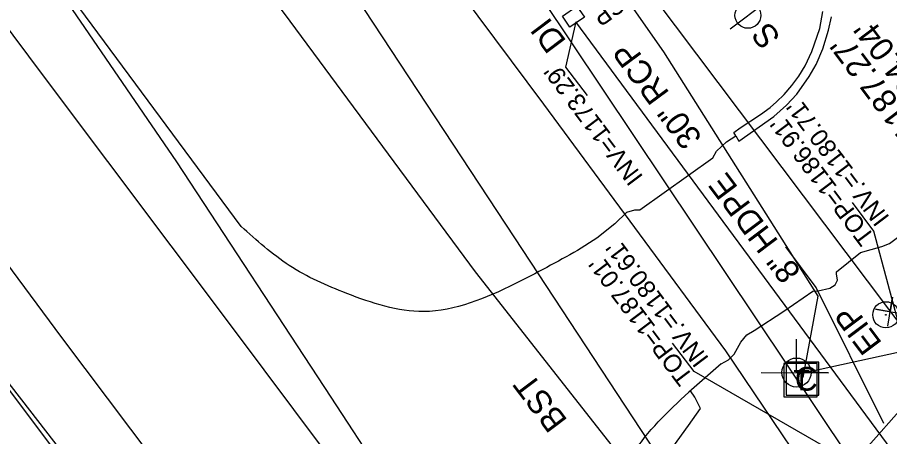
# Model space of a CAD drawing. Extents: x 1262092 to 1264624, y 774970 to 778314.
# Drawn here: x 1263536.5 to 1263683.6, y 776355.9 to 776426.4 of the extents above; entities that cross this region are included whole.
import ezdxf

# ---------------------------------------------------------------- set-up
doc = ezdxf.new("R2010")
doc.units = 0
for name, color, linetype in [('Exist Horizontal Alignment Station Label', 7, 'Continuous'), ('Exist Property Corner CELL', 7, 'Continuous'), ('Exist Property Iron Pin CELL', 7, 'Continuous'), ('Exist Property Iron Pin Text', 7, 'Continuous'), ('Exist Right of Way Line', 7, 'Continuous'), ('Exist Roads Curbs', 7, 'Continuous'), ('Exist Roads EOP', 7, 'Continuous'), ('Exist Roads EOP Other', 7, 'Continuous'), ('Exist Roads EOT', 7, 'Continuous'), ('Exist Structure Minor Catch Basin Top Elevation', 7, 'Continuous'), ('Exist Structure Minor Drop Inlet', 7, 'Continuous'), ('Exist Structure Minor Drop Inlet Text', 7, 'Continuous'), ('Exist Structure Minor Pipes HDPE 15 Inch Invert', 7, 'Continuous'), ('Exist Structure Minor Pipes RCP 15 Inch Text', 7, 'Continuous'), ('Exist Structure Minor Pipes RCP 24 Inch Invert', 7, 'Continuous'), ('Exist Structure Minor Pipes RCP 24 Inch Leader', 7, 'Continuous'), ('Exist Structure Minor Pipes RCP 30 Inch', 7, 'Continuous'), ('Exist Structure Minor Pipes RCP 30 Inch Text', 7, 'Continuous'), ('Exist Utilities Gas UG Line SUE LOS B', 7, 'Continuous'), ('Exist Utilities Power Joint Use Telephone CELL', 7, 'Continuous'), ('Exist Utilities Sanitary Sewer Manhole Leader', 7, 'Continuous'), ('Exist Utilities Sanitary Sewer Manhole Text', 7, 'Continuous'), ('Exist Utilities Sanitary Sewer UG Line', 7, 'Continuous'), ('Exist Utilities Sanitary Sewer UG Line Leader', 7, 'Continuous'), ('Exist Utilities Sanitary Sewer UG Line Text', 7, 'Continuous'), ('Exist Utilities Telephone Pedestal CELL', 7, 'Continuous'), ('Exist Utilities Telephone UG Cable SUE LOS B', 7, 'Continuous'), ('Exist Utilities TV Pedestal CELL', 7, 'Continuous'), ('Exist Utilities TV UG Cable SUE LOS B', 7, 'Continuous'), ('Exist Utilities Water UG Line SUE LOS B', 7, 'Continuous'), ('Prop Horizontal Alignment', 7, 'Continuous'), ('Prop Paved Shoulder', 7, 'Continuous'), ('Prop Superelevation Label', 7, 'Continuous')]:
    doc.layers.add(name, color=color, linetype=linetype)

# ---------------------------------------------------------------- blocks, each defined once
blk = doc.blocks.new('EXIST UTILITIES TELEPHONE PEDESTAL')
at = {"layer": 'Exist Utilities Telephone Pedestal CELL'}
blk.add_line((0, 0), (0, 0), dxfattribs=at)
blk.add_lwpolyline([(-0.0545, -0.0565), (0.0574, -0.0565), (0.0574, 0.0554), (-0.0545, 0.0554), (-0.0545, -0.0565)], dxfattribs=at)
blk.add_text('T', height=0.0684, dxfattribs=at).set_placement((-0.0226, -0.0343))
blk = doc.blocks.new('EXIST PROPERTY IRON PIN')
at = {"layer": 'Exist Property Iron Pin CELL'}
for radius in [0.0441, 0.00141]:
    blk.add_circle((0, 0), radius, dxfattribs=at)
blk = doc.blocks.new('EXIST UTILITIES TV PEDESTAL')
at = {"layer": 'Exist Utilities TV Pedestal CELL'}
blk.add_line((0, 0), (0, 0), dxfattribs=at)
blk.add_lwpolyline([(-0.0555, -0.0555), (0.0555, -0.0555), (0.0555, 0.0555), (-0.0555, 0.0555), (-0.0555, -0.0555)], dxfattribs=at)
blk.add_text('C', height=0.08, dxfattribs=at).set_placement((-0.0261, -0.04))

msp = doc.modelspace()

# ---------------------------------------------------------------- linework, layer by layer
at = {"layer": 'Exist Horizontal Alignment Station Label'}
msp.add_line((1263656.73, 776424.51), (1263662.83, 776429.11), dxfattribs=at)
msp.add_circle((1263659.7, 776426.79), 2.18, dxfattribs=at)
at = {"layer": 'Exist Property Corner CELL'}
msp.add_lwpolyline([(1263683.27, 776374.42), (1263684.11, 776379.34), (1263683.69, 776376.88), (1263681.23, 776377.3), (1263686.16, 776376.46)], dxfattribs=at)
at = {"layer": 'Exist Right of Way Line'}
msp.add_line((1263590.4, 776500.74), (1264585.76, 775179.25), dxfattribs=at)
at = {"layer": 'Exist Roads Curbs'}
msp.add_lwpolyline([(1263657.3, 776407.08), (1263658.39, 776407.83), (1263661.84, 776410.08), (1263663.43, 776411.25), (1263664.54, 776412.2), (1263665.84, 776413.48), (1263667.13, 776414.95), (1263668.28, 776416.55), (1263669.35, 776418.27), (1263670.49, 776420.7), (1263671.81, 776424.58), (1263672.36, 776427.41)], dxfattribs=at)
at = {"layer": 'Exist Roads EOP'}
for points in [[(1263574.23, 776391.25), (1263545.92, 776429.53), (1263517.71, 776469.12), (1263490.16, 776508.51), (1263476.85, 776530.74)], [(1263413.16, 776522.85), (1263445.57, 776480.47), (1263475.98, 776441.07), (1263505.37, 776401.98), (1263533.63, 776365.61), (1263560.86, 776329.4), (1263590.43, 776291.68), (1263635.67, 776235.21)]]:
    msp.add_lwpolyline(points, dxfattribs=at)
for points in [[(1263630.98, 776387.2), (1263620.4, 776381.57), (1263605.02, 776376.91), (1263592.04, 776379.96), (1263582.35, 776384.66), (1263574.23, 776391.25)], [(1263637.76, 776296.57), (1263636.84, 776298.25), (1263632.99, 776307.46), (1263632.24, 776318.16), (1263635.12, 776338.75), (1263640.25, 776352.82), (1263649.72, 776363.33)]]:
    msp.add_spline(points, degree=3, dxfattribs=at)
at = {"layer": 'Exist Roads EOP Other'}
msp.add_line((1263657.65, 776406.51), (1263657.3, 776407.08), dxfattribs=at)
for points in [[(1263657.65, 776406.51), (1263658.19, 776405.61), (1263664.05, 776409.74), (1263666.2, 776411.65), (1263667.95, 776413.51), (1263670.03, 776416.51), (1263671.23, 776418.49), (1263672.35, 776421.14), (1263673.31, 776424.28), (1263673.81, 776426.51)], [(1263637.24, 776391.7), (1263639.3, 776393.63), (1263640.64, 776394.06), (1263641.45, 776394.01), (1263653.81, 776402.77), (1263654.42, 776403.92), (1263656.1, 776405.48), (1263657.65, 776406.51)], [(1263637.24, 776391.7), (1263634.24, 776389.29), (1263630.98, 776387.2)], [(1263655.17, 776368.1), (1263656.42, 776368.77), (1263657.37, 776369.72), (1263658.5, 776371.77), (1263659.51, 776372.97), (1263660.77, 776373.73), (1263665.73, 776376.95), (1263670.64, 776380.34), (1263671.53, 776380.39), (1263673.49, 776380.86), (1263674.43, 776381.4), (1263674.82, 776382.18), (1263674.66, 776383.27), (1263674.65, 776383.62), (1263678.67, 776386.84), (1263682.27, 776387.84), (1263683.56, 776388.39), (1263687.23, 776391.1)], [(1263655.17, 776368.1), (1263649.72, 776363.33)]]:
    msp.add_lwpolyline(points, dxfattribs=at)
at = {"layer": 'Exist Roads EOT'}
for points in [[(1263446.47, 776542.66), (1263480.06, 776497.71), (1263508.92, 776459.34), (1263541, 776416.36), (1263573.06, 776373.75), (1263603.22, 776333.46), (1263640.52, 776283.84)], [(1263427.31, 776528.01), (1263456.81, 776488.54), (1263487.75, 776447.57), (1263516.64, 776409.26), (1263543.95, 776372.52), (1263571.13, 776336.44), (1263599.67, 776298.49), (1263613.36, 776279.7)], [(1263417.07, 776520.69), (1263447.13, 776481.32), (1263476.95, 776442.02), (1263506.49, 776402.78), (1263534.1, 776366.01), (1263561.67, 776330.45), (1263592, 776293.03), (1263606.94, 776274.6)], [(1263482.8, 776515.47), (1263509.89, 776477.8), (1263537.29, 776440.12), (1263563.31, 776402.14), (1263589.36, 776362.47), (1263614.5, 776324.1), (1263634.59, 776293.28)]]:
    msp.add_lwpolyline(points, dxfattribs=at)
at = {"layer": 'Exist Structure Minor Drop Inlet'}
msp.add_lwpolyline([(1263630.85, 776428.33), (1263632.13, 776426.47), (1263629.69, 776424.78), (1263628.41, 776426.64), (1263630.85, 776428.33)], dxfattribs=at)
at = {"layer": 'Exist Structure Minor Pipes RCP 24 Inch Leader'}
msp.add_lwpolyline([(1263630.66, 776425.67), (1263628.96, 776418.08), (1263632.57, 776413.29)], dxfattribs=at)
at = {"layer": 'Exist Structure Minor Pipes RCP 30 Inch'}
msp.add_line((1263702.86, 776328.08), (1263630.66, 776425.67), dxfattribs=at)
at = {"layer": 'Exist Utilities Gas UG Line SUE LOS B'}
msp.add_lwpolyline([(1263999.19, 775839.39), (1263985.7, 775869), (1263961.35, 775898.49), (1263933.55, 775929.39), (1263903.92, 775964.01), (1263874.9, 776001.17), (1263844.84, 776038.67), (1263814.72, 776080.57), (1263786.93, 776117.1), (1263768.77, 776141.15), (1263740.07, 776178.28), (1263709.03, 776220.12), (1263678.63, 776261.22), (1263654.09, 776299.54), (1263639.97, 776350.31), (1263613.73, 776383.62), (1263581.55, 776427.09), (1263558.06, 776458.02), (1263528.1, 776503.73), (1263523.32, 776512.13)], dxfattribs=at)
at = {"layer": 'Exist Utilities Power Joint Use Telephone CELL'}
msp.add_line((1263667.89, 776366.63), (1263667.89, 776366.63), dxfattribs=at)
msp.add_lwpolyline([(1263661.96, 776366.63), (1263673.29, 776366.59), (1263667.89, 776366.61), (1263667.89, 776372.25)], dxfattribs=at)
msp.add_circle((1263667.89, 776366.63), 2.45, dxfattribs=at)
at = {"layer": 'Exist Utilities Sanitary Sewer Manhole Leader'}
for points in [[(1263688.17, 776363.52), (1263680.93, 776390.45), (1263677.32, 776395.25)], [(1263677.43, 776351.4), (1263650.61, 776366.8), (1263647, 776371.59)]]:
    msp.add_lwpolyline(points, dxfattribs=at)
at = {"layer": 'Exist Utilities Sanitary Sewer UG Line'}
msp.add_line((1263677.43, 776351.4), (1263523.17, 776581.72), dxfattribs=at)
msp.add_lwpolyline([(1263737.88, 776274.15), (1263688.17, 776363.52), (1263677.43, 776351.4)], dxfattribs=at)
at = {"layer": 'Exist Utilities Sanitary Sewer UG Line Leader'}
msp.add_lwpolyline([(1263682.62, 776358.04), (1263671.22, 776380.98), (1263666.1, 776387.78)], dxfattribs=at)
at = {"layer": 'Exist Utilities Telephone UG Cable SUE LOS B'}
msp.add_lwpolyline([(1263730.47, 776370.02), (1263705.43, 776372.03), (1263696.84, 776372.62), (1263668.8, 776366.45)], dxfattribs=at)
at = {"layer": 'Exist Utilities TV UG Cable SUE LOS B'}
msp.add_lwpolyline([(1263669.01, 776365.83), (1263671.56, 776379.52), (1263645.49, 776420.66), (1263617.5, 776460.63), (1263586.67, 776501.62), (1263562.63, 776533.45), (1263537.82, 776574.01)], dxfattribs=at)
at = {"layer": 'Exist Utilities Water UG Line SUE LOS B'}
for points in [[(1263769.27, 776215.45), (1263763.84, 776222.23), (1263735.1, 776261.82), (1263710.78, 776293), (1263676.58, 776339.78), (1263655.95, 776370.3), (1263625.27, 776411.83), (1263600.5, 776445.06), (1263569.27, 776485), (1263544.4, 776518.91), (1263522.5, 776549.75)], [(1263947.84, 775937.63), (1263921.48, 775975.65), (1263891.78, 776015.72), (1263866.35, 776051.64), (1263834.78, 776093.68), (1263806.91, 776131.82), (1263785.84, 776159.4), (1263762.42, 776192.1), (1263728.85, 776233.86), (1263701.99, 776270.27), (1263670.29, 776315.62), (1263645.61, 776350.98), (1263620.38, 776389.35), (1263590.58, 776434.56), (1263568.12, 776469.9), (1263541.87, 776510.41), (1263521.01, 776540.13)]]:
    msp.add_lwpolyline(points, dxfattribs=at)
at = {"layer": 'Prop Superelevation Label'}
msp.add_lwpolyline([(1263639.49, 776350.95), (1263640.11, 776349.18), (1263641.22, 776347.23), (1263641.68, 776346.97), (1263643.15, 776347.47), (1263644.26, 776348.43), (1263647.01, 776354.06), (1263649.69, 776357.7), (1263651.72, 776360.6), (1263650.74, 776362.47), (1263650, 776363.54)], dxfattribs=at)

# ---------------------------------------------------------------- block references
at = {"layer": 'Exist Property Iron Pin CELL', "xscale": 50, "yscale": 50}
msp.add_blockref('EXIST PROPERTY IRON PIN', (1263682.96, 776376.36), dxfattribs=at)
at = {"layer": 'Exist Utilities Telephone Pedestal CELL', "xscale": 50, "yscale": 50}
msp.add_blockref('EXIST UTILITIES TELEPHONE PEDESTAL', (1263668.5, 776365.38), dxfattribs=at)
at = {"layer": 'Exist Utilities TV Pedestal CELL', "xscale": 50, "yscale": 50}
msp.add_blockref('EXIST UTILITIES TV PEDESTAL', (1263668.91, 776365.59), dxfattribs=at)

# ---------------------------------------------------------------- texts
at = {"layer": 'Exist Property Iron Pin Text'}
msp.add_text('EIP', height=4, rotation=126.9874, dxfattribs=at).set_placement((1263682.43, 776371.58))
at = {"layer": 'Exist Structure Minor Catch Basin Top Elevation'}
msp.add_text("TOP=1187.27'", height=4, rotation=126.9874, dxfattribs=at).set_placement((1263697.27, 776396.36))
at = {"layer": 'Exist Structure Minor Drop Inlet Text'}
msp.add_text('DI', height=4, rotation=126.9874, dxfattribs=at).set_placement((1263629.2, 776422.43))
at = {"layer": 'Exist Structure Minor Pipes HDPE 15 Inch Invert'}
msp.add_text("INV=1184.04'", height=4, rotation=126.9874, dxfattribs=at).set_placement((1263700.01, 776400.78))
at = {"layer": 'Exist Structure Minor Pipes RCP 15 Inch Text'}
msp.add_text('15" RCP', height=3, rotation=216.1265, dxfattribs=at).set_placement((1263645.65, 776436.31))
at = {"layer": 'Exist Structure Minor Pipes RCP 24 Inch Invert'}
msp.add_text("INV=1173.29'", height=3, rotation=126.9874, dxfattribs=at).set_placement((1263642.14, 776399.59))
at = {"layer": 'Exist Structure Minor Pipes RCP 30 Inch Text'}
msp.add_text('30" RCP', height=4, rotation=126.495, dxfattribs=at).set_placement((1263652.12, 776406.2))
at = {"layer": 'Exist Utilities Sanitary Sewer Manhole Text'}
for s, p in [("INV.=1180.71'", (1263683.71, 776392.75)), ("TOP=1186.91'", (1263681.21, 776389.48)), ("INV.=1180.61'", (1263653.24, 776369.01)), ("TOP=1187.01'", (1263650.61, 776365.91))]:
    msp.add_text(s, height=3, rotation=126.9874, dxfattribs=at).set_placement(p)
at = {"layer": 'Exist Utilities Sanitary Sewer UG Line Text'}
msp.add_text('8" HDPE', height=4, rotation=126.9874, dxfattribs=at).set_placement((1263668.78, 776383.65))
at = {"layer": 'Prop Horizontal Alignment'}
msp.add_text('BST', height=4, rotation=126.9874, dxfattribs=at).set_placement((1263629.39, 776358.57))
msp.add_text('BST', height=4, rotation=126.9874, dxfattribs=at).set_placement((1263629.39, 776358.57))
at = {"layer": 'Prop Paved Shoulder'}
msp.add_text('S', height=4, rotation=126.9874, dxfattribs=at).set_placement((1263665.36, 776423.09))

doc.saveas('drawing.dxf')
